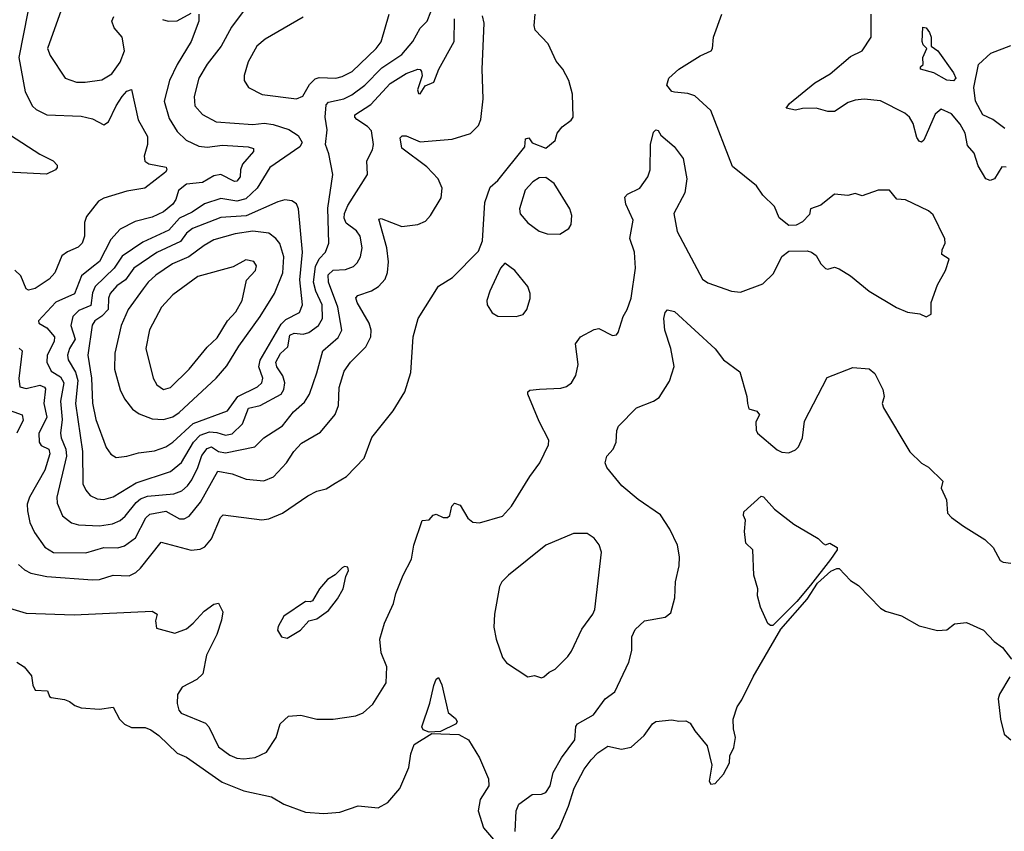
# Model space of a CAD drawing. Extents: x 1550320 to 1685906, y 509093 to 640511.
# Tile 305 of 532: x 1661777 to 1666076, y 549826 to 553371. Entities that reach past the tile are written whole.
import ezdxf

# ---------------------------------------------------------------- set-up
doc = ezdxf.new("R2010")
doc.units = 0

msp = doc.modelspace()

# ---------------------------------------------------------------- linework, layer by layer
at = {"layer": '0CON20XD'}
for points in [[(1661986.7, 553495), (1661898.8, 553245), (1661910.4, 553215), (1661975.4, 553115.4), (1662025, 553097.7), (1662062.7, 553097.3), (1662135, 553108.2), (1662179.6, 553135), (1662216.3, 553185), (1662234.7, 553235), (1662224.3, 553294.3), (1662188.8, 553335), (1662178.5, 553365), (1662188.6, 553385)], [(1662778.3, 553441.7), (1662702, 553338), (1662656.7, 553255), (1662595, 553176.5), (1662559.7, 553115), (1662538, 553035), (1662542.1, 552995), (1662575, 552957.3), (1662635, 552924), (1662795, 552912.6), (1662845, 552918.4), (1662883.3, 552913.3), (1662951.4, 552891.4), (1662992.2, 552865), (1663010.8, 552835), (1663000, 552815), (1662869.6, 552725), (1662813.6, 552635), (1662765, 552587.8), (1662725, 552577.8), (1662655, 552590), (1662584.2, 552565.8), (1662529.8, 552530.2), (1662475, 552503.9), (1662428.4, 552451.6), (1662315, 552398.4), (1662225, 552337.8), (1662189, 552285), (1662106, 552205), (1662095, 552177.1), (1662087.3, 552122.7), (1662035, 552100), (1662008.6, 552075), (1662000.7, 552035), (1662019, 551975), (1661994, 551935), (1661985.2, 551905), (1661988.1, 551885), (1662020.7, 551830.7), (1662031, 551795), (1662021, 551695), (1662051.3, 551485), (1662053, 551343), (1662065.2, 551315.2), (1662085, 551293.1), (1662115, 551277.8), (1662145, 551274.7)], [(1661812.5, 553405), (1661773.2, 553205), (1661800.4, 553055), (1661833.5, 552993.5), (1661848.5, 552978.5), (1661895, 552954.6), (1662045, 552950), (1662095, 552937.5), (1662145, 552911.5), (1662165.2, 552924.8), (1662198.2, 552995), (1662225, 553035.6), (1662245, 553058.6), (1662265, 553066), (1662293.7, 552933.7), (1662335, 552860), (1662334.6, 552825.4), (1662320, 552775), (1662323.3, 552753.3), (1662341.3, 552741.3), (1662416.5, 552726.5), (1662419.2, 552715), (1662413.5, 552705), (1662323.8, 552635), (1662245, 552621.6), (1662145, 552591.2), (1662121.2, 552578.8), (1662068.2, 552511.8), (1662060, 552485), (1662060.4, 552425), (1662050, 552395), (1662032.9, 552377.1), (1661985, 552356.2), (1661961.2, 552338.8), (1661930, 552265), (1661905, 552237.7), (1661845, 552197.1), (1661815, 552189.4), (1661805.5, 552195.5), (1661781.4, 552251.4), (1661755, 552277.1)], [(1661771.9, 550991.9), (1661797.3, 550967.3), (1661825, 550953.6), (1661895, 550938.4), (1662095, 550924.7), (1662125, 550926.1), (1662185, 550944.7), (1662255, 550942), (1662284.3, 550955.7), (1662304.6, 550975), (1662395, 551088.2), (1662525, 551054.5), (1662565, 551057.8), (1662585, 551068.6), (1662615, 551102.9), (1662654.2, 551195.8), (1662665, 551207.8), (1662834.4, 551185.6), (1662865, 551190), (1662925, 551215.6), (1663035, 551291.2), (1663075, 551311.2), (1663115, 551322), (1663154, 551346), (1663203.8, 551375), (1663280.8, 551455), (1663315, 551546.2), (1663407.3, 551662.7), (1663458.8, 551745), (1663485, 551830), (1663495.7, 551985), (1663517.5, 552065), (1663605, 552206.2), (1663666.7, 552245), (1663780.7, 552359.3), (1663798, 552405), (1663807.4, 552572.6), (1663830.5, 552639.5), (1663865, 552668.8), (1663982.5, 552815), (1663985, 552850), (1664000, 552855), (1664015, 552832.5), (1664075, 552810), (1664115, 552843.8), (1664123.8, 552875), (1664145, 552903.3), (1664185, 552932.5), (1664193.3, 552945), (1664190.8, 553045), (1664174.2, 553105), (1664148.6, 553155), (1664119.8, 553189.8), (1664084.5, 553265), (1664027.7, 553325), (1664022.9, 553345), (1664028.2, 553395)], [(1661775, 551936.8), (1661787.3, 551925), (1661773.8, 551803.8), (1661777.6, 551767.6), (1661805, 551760), (1661865, 551773.8), (1661885, 551766.4), (1661889.1, 551759.1), (1661882.7, 551695), (1661895.2, 551635), (1661875, 551592.3), (1661860.8, 551565), (1661861.6, 551525), (1661871.1, 551511.1), (1661904.1, 551495), (1661909, 551475), (1661886.5, 551403.5), (1661819.1, 551285), (1661810, 551255), (1661810.3, 551225), (1661820.9, 551175), (1661841.7, 551131.7), (1661887.2, 551067.2), (1661925, 551044), (1662065, 551041.6), (1662145, 551066.2), (1662205, 551064.2), (1662235, 551072.6), (1662282.8, 551107.2), (1662327.4, 551195), (1662345, 551211.7), (1662414.4, 551224.4), (1662475, 551190), (1662495, 551190), (1662517.1, 551202.9), (1662566.8, 551263.2), (1662641.7, 551398.3), (1662705, 551386.9), (1662765.5, 551364.5), (1662843.4, 551356.6), (1662885, 551373.8), (1662942.2, 551435), (1662974.4, 551485), (1663008.1, 551521.9), (1663090.7, 551569.3), (1663153.9, 551646.1), (1663168.9, 551685), (1663172.5, 551765), (1663193.7, 551836.3), (1663221.9, 551875), (1663288.3, 551941.7), (1663310.4, 551985), (1663311.1, 552015), (1663302.7, 552045), (1663250.4, 552135), (1663244.1, 552155.9), (1663253.2, 552166.8), (1663313.3, 552186.7), (1663344.2, 552205.8), (1663372.3, 552237.7), (1663382.9, 552267.1), (1663386.6, 552313.4), (1663380, 552375), (1663345, 552500), (1663355, 552503.1), (1663445, 552466.9), (1663515.8, 552475.8), (1663548.9, 552491.1), (1663570, 552515), (1663617.1, 552592.9), (1663621.5, 552635), (1663603.9, 552675), (1663555, 552728.4), (1663445, 552809.2), (1663438.1, 552855), (1663446.5, 552863.5), (1663465, 552863.5), (1663525, 552837.5), (1663665, 552849.1), (1663745, 552874.4), (1663780.9, 552909.1), (1663791.1, 552935), (1663800, 553025), (1663796.2, 553155), (1663805.4, 553355), (1663797.3, 553387.3)], [(1662558.8, 553395), (1662558.5, 553365), (1662526, 553275), (1662464.8, 553175.2), (1662430.7, 553105), (1662407.8, 553015), (1662429.1, 552939.1), (1662465, 552882.7), (1662504.4, 552845), (1662558.7, 552818.7), (1662595, 552814.3), (1662662.9, 552822.9), (1662775.2, 552815.2), (1662797.5, 552807.5), (1662798.5, 552795), (1662749.6, 552740.4), (1662740.8, 552715), (1662739.3, 552685), (1662725, 552666.2), (1662715, 552664.7), (1662655, 552694.7), (1662625, 552688.1), (1662575, 552659.7), (1662505, 552652.2), (1662469.6, 552625), (1662458.7, 552585), (1662445.9, 552565), (1662405, 552531.2), (1662355, 552508.8), (1662280.4, 552489.6), (1662215, 552456.2), (1662175, 552410.5), (1662125.2, 552315), (1662091.6, 552288.4), (1662047.3, 552252.7), (1662016.1, 552173.9), (1661935, 552136.5), (1661858.8, 552055), (1661860, 552045), (1661895, 552024.6), (1661928.4, 551985), (1661927.8, 551965), (1661896.8, 551905), (1661894.7, 551875), (1661914, 551835), (1661955, 551811.6), (1661969.4, 551785), (1661954.5, 551705), (1661962.7, 551625), (1661955.6, 551565), (1661957.7, 551545), (1661978.3, 551495), (1661981.8, 551465), (1661939.7, 551285), (1661939.8, 551259.8), (1661963.1, 551203.1), (1662002.5, 551172.5), (1662033.8, 551163.8), (1662125, 551160.3), (1662181.5, 551168.5), (1662215, 551183.3), (1662237.5, 551202.5), (1662285, 551262.1), (1662305, 551277.7), (1662335, 551289.4), (1662449.9, 551300.1), (1662485, 551313.6), (1662510, 551335), (1662528.3, 551361.7), (1662555.1, 551414.9), (1662572.3, 551467.7), (1662595, 551498), (1662615, 551504.8), (1662645, 551484.8), (1662675, 551478.8), (1662804.2, 551505), (1662842.8, 551545), (1662925, 551596.7), (1662972, 551658), (1663020.1, 551699.9), (1663041.8, 551735), (1663075, 551828.6), (1663100, 551925), (1663167.8, 551982.2), (1663183.4, 552015), (1663165.5, 552115), (1663124.8, 552225), (1663124.2, 552255.8), (1663145, 552277.4), (1663199.7, 552280.3), (1663235, 552293.5), (1663251.1, 552308.9), (1663264.7, 552335.3), (1663272.7, 552375), (1663263.8, 552425), (1663247.9, 552447.9), (1663201.9, 552481.9), (1663193.3, 552503.3), (1663194.5, 552525), (1663210.4, 552559.6), (1663295.8, 552695), (1663293.3, 552755), (1663317.8, 552802.2), (1663322.2, 552825), (1663312.7, 552885), (1663295.4, 552905), (1663249.1, 552935), (1663240, 552945), (1663240, 552955), (1663309.9, 553000.1), (1663395, 553091.6), (1663465, 553135.3), (1663515, 553154.2), (1663525, 553153.8), (1663532, 553145), (1663534.4, 553125), (1663514, 553064), (1663518.3, 553048.3), (1663525, 553047.5), (1663548.1, 553081.9), (1663585, 553098.6), (1663607.3, 553155), (1663674.1, 553275), (1663675.3, 553374.7)], [(1662145, 551274.7), (1662185, 551286.5), (1662285, 551347.3), (1662435, 551398.1), (1662482.9, 551437.1), (1662535.9, 551525), (1662564.3, 551555.7), (1662605, 551570.6), (1662638, 551568), (1662675, 551555.7), (1662705, 551562.5), (1662749.2, 551605), (1662776.1, 551673.9), (1662826.9, 551685), (1662918.7, 551735), (1662930.3, 551755), (1662934.8, 551785), (1662926, 551815), (1662900.4, 551855), (1662895.2, 551875), (1662915, 551912.6), (1662948.4, 551941.6), (1662957, 551993), (1662975, 552001.6), (1663015, 551996.9), (1663038.8, 552005), (1663082, 552035), (1663098.6, 552065), (1663097.8, 552125), (1663070.6, 552185), (1663060.3, 552225), (1663067.9, 552292.1), (1663084.3, 552325.7), (1663111.9, 552355), (1663126.4, 552395), (1663123, 552547), (1663144.5, 552695), (1663126.7, 552785), (1663112.5, 552825), (1663119.6, 552890.4), (1663111.2, 552945), (1663115, 552999.5), (1663125, 553010), (1663192.2, 553025), (1663227.3, 553042.7), (1663283.7, 553085), (1663358.8, 553161.2), (1663445, 553218.1), (1663492.9, 553275), (1663525, 553333.3), (1663555.5, 553365), (1663572.5, 553405)], [(1662400.9, 553370.9), (1662425, 553364.2), (1662465, 553365.8), (1662525, 553398.6)], [(1662657.7, 550747.7), (1662637.7, 550685), (1662592.3, 550595), (1662576.4, 550513.6), (1662550.7, 550489.3), (1662485.8, 550455), (1662466.6, 550423.4), (1662464.5, 550384.5), (1662471.4, 550355), (1662482, 550342), (1662588.4, 550298.4), (1662602.1, 550282.1), (1662645.5, 550195), (1662695, 550158.5), (1662725, 550145.5), (1662755, 550141.8), (1662805, 550148.5), (1662855, 550171.1), (1662896.5, 550235), (1662913.8, 550295), (1662951.2, 550328.8), (1663005, 550332.9), (1663073.9, 550316.1), (1663145, 550316), (1663245, 550330), (1663276.9, 550343.1), (1663318.8, 550381.2), (1663377.5, 550475), (1663380, 550545), (1663355.5, 550605.5), (1663349.4, 550665), (1663369.1, 550735), (1663409.7, 550820.3), (1663420, 550865), (1663451.2, 550945), (1663487.5, 551015), (1663497.5, 551075), (1663535, 551183.3), (1663565, 551186.7), (1663582.7, 551207.3), (1663595, 551211.2), (1663625.9, 551195.9), (1663645, 551197.1), (1663655.6, 551205), (1663663.4, 551246.6), (1663675, 551258.6), (1663700.9, 551250.9), (1663733.2, 551193.2), (1663755.9, 551175.9), (1663785, 551173.8), (1663885, 551202), (1663925, 551246.2), (1664004, 551376), (1664048.1, 551435), (1664085.5, 551514.5), (1664087.1, 551535), (1664045.4, 551615.4), (1663995.7, 551735), (1663996.2, 551745), (1664005, 551752), (1664046.7, 551756.7), (1664139.3, 551760.7), (1664165, 551768.6), (1664186.9, 551785), (1664205, 551816.2), (1664215.3, 551864.7), (1664203.6, 551955), (1664226.2, 551985), (1664285, 552017.5), (1664305, 552022.1), (1664365, 551991.1), (1664383.3, 551995), (1664390, 552005), (1664411.5, 552075), (1664429.6, 552105), (1664447.5, 552155), (1664466.2, 552285), (1664461.8, 552355), (1664440.6, 552415), (1664456, 552495), (1664424, 552565), (1664418.8, 552595), (1664431.4, 552608.6), (1664485.4, 552634.6), (1664519.4, 552685), (1664530.6, 552715), (1664531.2, 552825), (1664545, 552880), (1664555, 552890), (1664565, 552887.5), (1664577, 552867), (1664635, 552817.5), (1664673.3, 552765), (1664690, 552675), (1664680.8, 552615), (1664632.7, 552525), (1664647.8, 552445), (1664758.1, 552238.1), (1664781.5, 552221.5), (1664885, 552185.7), (1664925, 552180.6), (1665022.3, 552217.7), (1665067.8, 552262.2), (1665104.2, 552335.8), (1665135, 552360), (1665215, 552361.2), (1665235, 552356), (1665255, 552341.2), (1665275, 552304), (1665295, 552283.8), (1665305, 552281.2), (1665335, 552290), (1665355, 552283.3), (1665405, 552252), (1665486.7, 552185), (1665605, 552113.3), (1665653.9, 552093.9), (1665706.7, 552086.7), (1665735, 552072.5), (1665756.7, 552085), (1665757.5, 552135), (1665785, 552212.5), (1665819.2, 552275), (1665836, 552325), (1665803.8, 552345), (1665804.4, 552365), (1665817.5, 552395), (1665816.1, 552413.9), (1665765, 552518.8), (1665745, 552536), (1665645, 552584.4), (1665606.8, 552586.8), (1665575, 552626.2), (1665525, 552626.7), (1665455, 552601.2), (1665425, 552611.2), (1665392.7, 552602.7), (1665335, 552608.8), (1665275, 552560), (1665230, 552545), (1665225, 552520), (1665195, 552487.5), (1665167, 552473), (1665135, 552472.5), (1665093.3, 552505), (1665073.3, 552555), (1665022, 552605), (1664994.5, 552644.5), (1664889.4, 552729.4), (1664795, 552973.8), (1664725, 553037.8), (1664695, 553048.6), (1664636.4, 553053.6), (1664625, 553057.5), (1664603.3, 553085), (1664611.2, 553115), (1664655, 553154), (1664747.6, 553212.4), (1664796.2, 553235), (1664802, 553245), (1664806, 553295), (1664842.5, 553395)], [(1663015, 553381.2), (1662849.2, 553285), (1662812.9, 553255), (1662775, 553186.2), (1662757.7, 553127.7), (1662757.1, 553105), (1662776, 553075), (1662835.6, 553044.4), (1662985, 553024.6)], [(1662985, 553024.6), (1663012.8, 553037.2), (1663042.2, 553087.8), (1663067.2, 553112.8), (1663085, 553118.8), (1663156.7, 553115), (1663185, 553122), (1663228.5, 553145), (1663333.9, 553245), (1663355.2, 553274.8), (1663390.5, 553395)], [(1665800.5, 552979.5), (1665775, 552958.6), (1665725.3, 552844.7), (1665715, 552835.7), (1665705, 552840), (1665695, 552855.8), (1665677.6, 552917.6), (1665662.9, 552945), (1665642, 552962), (1665535, 553016.2), (1665465, 553023.8), (1665425, 553020), (1665395, 553009.5), (1665335, 552970), (1665305, 552970), (1665255, 552984.2), (1665195, 552982.9), (1665165, 552975.8), (1665124, 552984), (1665138, 553005), (1665248.6, 553095), (1665316, 553135), (1665405, 553210), (1665455.6, 553234.4), (1665495.6, 553295), (1665494.6, 553395)], [(1665855, 553103.6), (1665825, 553106.4), (1665768.3, 553138.3), (1665710, 553155), (1665710, 553165), (1665722.5, 553175), (1665720, 553205), (1665737.5, 553245), (1665721.7, 553261.7), (1665718, 553275), (1665721.2, 553338.8), (1665735, 553335.8), (1665750, 553315), (1665757.5, 553295), (1665757.5, 553255), (1665786.2, 553235), (1665855, 553138.8), (1665864.2, 553115), (1665855, 553103.6)], [(1666078.8, 552895), (1666025.5, 552935.5), (1665982.9, 552955), (1665951, 553015), (1665942.9, 553075), (1665964, 553175), (1666017.5, 553225), (1666105, 553258)], [(1666085, 552726.7), (1666065, 552728.8), (1666034, 552676), (1666015, 552668), (1665995, 552676.2), (1665962.6, 552732.6), (1665945, 552788), (1665915, 552821.4), (1665905.7, 552875), (1665883.9, 552915), (1665845, 552959.7), (1665800.5, 552979.5)], [(1661736.7, 552866.7), (1661865, 552783.1), (1661923.3, 552755), (1661940, 552735), (1661940, 552725), (1661933.3, 552715), (1661893.6, 552696.4), (1661725, 552704.6)], [(1664135, 552434.2), (1664175, 552458.8), (1664184.4, 552475.6), (1664188.5, 552515), (1664179.1, 552545), (1664110, 552655), (1664075, 552681.2), (1664045, 552680), (1664017.6, 552662.4), (1663984.1, 552625.9), (1663960, 552545), (1663962.6, 552522.6), (1663995, 552482.9), (1664045, 552447.1), (1664080, 552435), (1664135, 552434.2)], [(1662198.7, 551458.7), (1662245, 551463.8), (1662295, 551479.1), (1662365, 551487.5), (1662415, 551505.3), (1662445, 551525.3), (1662535, 551607.4), (1662685, 551663.1), (1662729.7, 551725), (1662815, 551767.2), (1662833.9, 551785), (1662838.6, 551805), (1662820.6, 551855), (1662826.7, 551883.3), (1662918.9, 552041.1), (1662939.2, 552060.8), (1662998.1, 552091.9), (1663012.2, 552125), (1663000.2, 552235), (1663011.5, 552355), (1662994.4, 552545), (1662985, 552566), (1662965, 552579.2), (1662935, 552583.3), (1662904.7, 552575.3), (1662765.4, 552514.6), (1662655, 552506.8), (1662531, 552459), (1662505, 552438.6), (1662478.5, 552401.5), (1662375, 552354.1), (1662275, 552284.8), (1662239, 552235), (1662201.2, 552208.8), (1662172.2, 552175), (1662164.4, 552155), (1662163.3, 552105), (1662135, 552075.2), (1662105.3, 552055), (1662093.5, 552036.5), (1662074, 551905), (1662090.8, 551805), (1662095.2, 551695.2), (1662109.4, 551625), (1662155, 551502.5), (1662175, 551472.5), (1662198.7, 551458.7)], [(1662405, 551624.7), (1662445, 551636.4), (1662473.1, 551655), (1662635.4, 551805), (1662681.7, 551858.3), (1662733.5, 551945), (1662826.3, 552073.7), (1662889, 552175), (1662925.7, 552265), (1662930.8, 552335), (1662912.9, 552392.9), (1662895, 552415.5), (1662865, 552438.5), (1662795, 552447.8), (1662718, 552435), (1662625, 552408.8), (1662581.8, 552385), (1662515.2, 552334.8), (1662444.5, 552305), (1662370.9, 552255), (1662337.5, 552225), (1662315.5, 552195), (1662250, 552105), (1662219.5, 552035), (1662192.2, 551915), (1662191.2, 551845), (1662215, 551754), (1662235, 551714.3), (1662269.5, 551669.5), (1662298.7, 551648.7), (1662355, 551627.3), (1662405, 551624.7)], [(1662405, 551755.6), (1662435, 551763.8), (1662516.8, 551845), (1662595, 551940), (1662639, 551981), (1662684.6, 552055), (1662721.1, 552095), (1662747.6, 552145), (1662767.4, 552232.6), (1662806.9, 552275), (1662810.6, 552295), (1662798.8, 552315), (1662765, 552321.4), (1662709.2, 552290.8), (1662555, 552249.2), (1662445, 552169.7), (1662396.4, 552115), (1662344.4, 552015.6), (1662328, 551935), (1662360.4, 551805), (1662375, 551775.8), (1662405, 551755.6)], [(1663945, 552074), (1663975, 552083.3), (1663991.2, 552105), (1664006.6, 552153.4), (1664006.2, 552175), (1663995.3, 552205), (1663939.6, 552275), (1663895, 552307.5), (1663876, 552285), (1663829.2, 552185), (1663816, 552145), (1663818, 552125), (1663840.3, 552090.3), (1663865, 552076), (1663945, 552074)], [(1663941.1, 549825), (1663944.3, 549915), (1663955.9, 549944.1), (1664015, 549986.2), (1664055, 549988.6), (1664075, 549995.8), (1664093.3, 550025), (1664107, 550083), (1664143.2, 550146.8), (1664200.9, 550225), (1664206, 550284), (1664212.1, 550295), (1664282.5, 550335), (1664334, 550405), (1664375, 550435.8), (1664437.3, 550565), (1664449.6, 550615), (1664450.4, 550675), (1664465, 550707.1), (1664505, 550745.6), (1664595, 550761.2), (1664620, 550780), (1664637.5, 550845), (1664640, 550915), (1664656.4, 550985), (1664658.2, 551025), (1664649.1, 551075), (1664615.4, 551145), (1664575, 551207.8), (1664476.9, 551275), (1664405.6, 551335), (1664341.2, 551415), (1664334, 551435), (1664340.8, 551465), (1664368.8, 551495), (1664381.2, 551525), (1664384.2, 551575.8), (1664391.2, 551595), (1664470, 551675), (1664545, 551704), (1664569.1, 551720.9), (1664615, 551792.5), (1664634.1, 551855.9), (1664620, 551935), (1664593.2, 552015), (1664590, 552065), (1664595, 552092.5), (1664605, 552103.3), (1664635.6, 552095.6), (1664813.2, 551933.2), (1664850, 551885), (1664922.1, 551832.1), (1664952.7, 551725), (1664955.5, 551695), (1664960.9, 551670.9), (1664995, 551661.1), (1665006.8, 551645), (1664990.8, 551615), (1664992.7, 551577.3), (1664999.2, 551565), (1665085, 551491.4), (1665105, 551481.4), (1665135, 551479.2), (1665165, 551492), (1665177.1, 551505), (1665195.6, 551545), (1665203.4, 551616.6), (1665302.3, 551807.7), (1665415, 551851.2), (1665486.4, 551846.4), (1665510.8, 551825), (1665546.2, 551755), (1665551.2, 551725), (1665542.5, 551695), (1665548.1, 551675), (1665663.3, 551483.3), (1665715, 551433.8), (1665745, 551416.7), (1665807.5, 551355), (1665800, 551325), (1665824.1, 551274.1), (1665828.8, 551215), (1665845, 551196.2), (1665898.3, 551158.3), (1665990.9, 551100.9), (1666027.5, 551065), (1666058.3, 551008.3), (1666071.7, 551001.7), (1666105, 550996.7)], [(1661715, 551671.2), (1661787.5, 551645), (1661792.2, 551622.2), (1661764.2, 551565)], [(1665055, 550724.2), (1665043.7, 550733.7), (1665012, 550805), (1664998.8, 550855), (1665000, 550885), (1664982, 550945), (1664977.5, 551055), (1664947.5, 551085), (1664942.5, 551135), (1664946.7, 551185), (1664937.5, 551205), (1664938.3, 551221.7), (1665015, 551290), (1665025, 551286.2), (1665073.1, 551233.1), (1665156.9, 551166.9), (1665263.3, 551105), (1665285, 551082.5), (1665295, 551077.5), (1665315, 551083.8), (1665346, 551065), (1665345.8, 551055), (1665316.9, 551013.1), (1665229.5, 550900.5), (1665169.8, 550830.2), (1665065, 550724.4), (1665055, 550724.2)], [(1664055, 550496.7), (1664065, 550500), (1664088.8, 550521.2), (1664115.6, 550534.4), (1664170.3, 550589.7), (1664187, 550613), (1664231.7, 550708.3), (1664280, 550775), (1664288.1, 550795), (1664317.5, 551045), (1664307, 551077), (1664285.8, 551105.8), (1664255, 551126.2), (1664195, 551126), (1664074.5, 551075.5), (1663910.8, 550945), (1663882.5, 550915), (1663872.5, 550895), (1663850.5, 550775), (1663847.9, 550717.9), (1663858.1, 550665), (1663885.8, 550585), (1663902.1, 550562.1), (1663995, 550500), (1664025, 550506.7), (1664055, 550496.7)], [(1662945, 550670), (1663003.3, 550705), (1663040, 550745), (1663075, 550753.8), (1663125, 550790), (1663165, 550841.2), (1663189.2, 550885), (1663200.7, 550939.3), (1663212.5, 550965), (1663209.3, 550979.3), (1663195, 550982.5), (1663185, 550976.7), (1663154.1, 550945.9), (1663121.2, 550925), (1663085.8, 550885), (1663055, 550832.5), (1663045, 550827.5), (1663025, 550830), (1662930, 550765), (1662905, 550720), (1662903.3, 550705), (1662920, 550675), (1662945, 550670)], [(1664075, 549758.8), (1664132.3, 549837.7), (1664173, 549935), (1664198.3, 550015), (1664242.2, 550097.8), (1664271.9, 550138.1), (1664301.4, 550168.6), (1664345, 550198.5), (1664405, 550185.2), (1664447.2, 550192.8), (1664503.4, 550245), (1664540.4, 550295), (1664555, 550305.9), (1664625, 550312.7), (1664655, 550306.5), (1664685, 550308.5), (1664705, 550298.6), (1664724.4, 550265), (1664779.1, 550199.1), (1664799.6, 550115), (1664788.2, 550045), (1664795, 550032), (1664814.4, 550035), (1664850.8, 550075), (1664876.2, 550125), (1664878.1, 550155), (1664895, 550192.5), (1664902.5, 550235), (1664893.1, 550273.1), (1664892, 550315), (1664910, 550370), (1664930.2, 550399.8), (1664979.4, 550500.6), (1665100.5, 550709.5), (1665215, 550840.5), (1665260, 550910), (1665318.5, 550961.5), (1665345, 550973.5), (1665355, 550974.2), (1665405, 550921.9), (1665439.7, 550899.7), (1665535, 550800), (1665557.7, 550787.7), (1665627.5, 550767.5), (1665705, 550723.8), (1665785, 550703.3), (1665825, 550706.2), (1665858.3, 550731.7), (1665911.5, 550738.5), (1665985, 550704.1), (1666032.3, 550655), (1666068, 550628), (1666107.8, 550577.8)], [(1661718.1, 550805), (1661805, 550779.1), (1662015, 550771.9), (1662355, 550788), (1662376.7, 550775), (1662370, 550745), (1662373.6, 550713.6), (1662455, 550691.9), (1662505, 550710), (1662535, 550734.3), (1662582.2, 550787.8), (1662625, 550817.5), (1662645, 550822.5), (1662664.2, 550785), (1662657.7, 550747.7)], [(1661765, 550564), (1661796.7, 550545), (1661828.8, 550505), (1661833.9, 550463.9), (1661845, 550442.5), (1661898.8, 550438.8), (1661907.5, 550415), (1661915, 550410), (1661972.3, 550402.3), (1661995, 550393.3), (1662017.5, 550375), (1662045, 550365.7), (1662125, 550360), (1662185, 550368.8), (1662212.5, 550315), (1662233.8, 550293.8), (1662265, 550280), (1662325, 550279.7), (1662349.3, 550269.3), (1662383.8, 550245), (1662465, 550166.5), (1662505, 550150), (1662661, 550041), (1662755, 550003.1), (1662876.5, 549976.5), (1662930, 549945), (1663025, 549910), (1663105, 549904.2), (1663175, 549909.2), (1663255, 549937.5), (1663341.7, 549928.3), (1663385, 549952), (1663436.9, 550013.1), (1663475.6, 550105), (1663484.5, 550165), (1663499.5, 550205), (1663577, 550253), (1663695, 550249.4), (1663736.2, 550225), (1663785, 550147.5), (1663824, 550055), (1663826, 550025), (1663787.1, 549965), (1663778.1, 549915), (1663801.5, 549841.5), (1663855, 549780)], [(1663565, 550258.5), (1663539.2, 550269.2), (1663532.4, 550282.4), (1663567.5, 550385), (1663585, 550462.5), (1663595, 550490), (1663605, 550497.5), (1663620, 550465), (1663647.5, 550345), (1663679.3, 550319.3), (1663686.7, 550305), (1663682.5, 550295), (1663615, 550262.5), (1663565, 550258.5)], [(1666099.7, 550500.3), (1666055.4, 550425), (1666049.6, 550405), (1666059.1, 550315), (1666075, 550250), (1666105, 550225.5)]]:
    msp.add_lwpolyline(points, dxfattribs=at)

doc.saveas('drawing.dxf')
